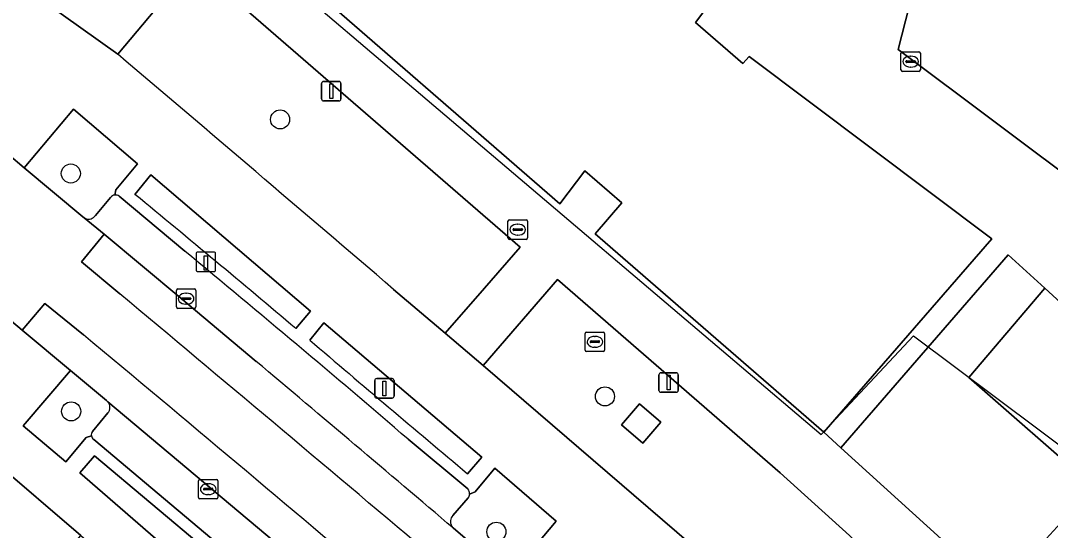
# Model space of a CAD drawing. Extents: x 159716 to 160783, y 383290 to 384031.
# Drawn here: x 160364.5 to 160417.4, y 383685.4 to 383711.6 of the extents above; entities that cross this region are included whole.
import ezdxf

# ---------------------------------------------------------------- set-up
doc = ezdxf.new("R2010")
doc.units = 0
for name, color, linetype in [('IMGEO_Boom', 7, 'Continuous'), ('IMGEO_Groenvoorziening', 7, 'Continuous'), ('IMGEO_Kolk', 7, 'Continuous'), ('IMGEO_Laadpaal', 7, 'Continuous'), ('IMGEO_Lichtmast', 7, 'Continuous'), ('IMGEO_Pand', 7, 'Continuous'), ('IMGEO_Pand_overbouw', 7, 'Continuous'), ('IMGEO_Parkeervlak_open', 7, 'Continuous'), ('IMGEO_Rijbaan_lokaal_gesloten', 7, 'Continuous'), ('IMGEO_Rijbaan_lokaal_open', 7, 'Continuous'), ('IMGEO_Rioolput', 7, 'Continuous'), ('IMGEO_Terreindeel_gesloten', 7, 'Continuous'), ('IMGEO_Voetpad_open', 7, 'Continuous')]:
    doc.layers.add(name, color=color, linetype=linetype)

msp = doc.modelspace()

# ---------------------------------------------------------------- linework, layer by layer
at = {"layer": 'IMGEO_Boom'}
for centre in [(160377.874, 383706.53), (160367.128, 383703.753), (160394.554, 383692.31), (160367.145, 383691.542), (160388.977, 383685.362)]:
    msp.add_circle(centre, 0.489, dxfattribs=at)
at = {"layer": 'IMGEO_Groenvoorziening'}
for points in [[(160419.744, 383730.026), (160412.09, 383719.836), (160409.607, 383710.125), (160429.659, 383695.091), (160434.979, 383698.003), (160431.924, 383705.504), (160425.113, 383706.82), (160417.827, 383713.288), (160419.169, 383722.344), (160422.702, 383727.624)], [(160417.14, 383697.859), (160415.253, 383699.577), (160406.662, 383689.674), (160414.756, 383682.321), (160419.662, 383687.67), (160413.231, 383693.288)], [(160403.549, 383688.378), (160392.112, 383698.303), (160388.301, 383693.898), (160408.805, 383676.246), (160412.294, 383680.279), (160407.103, 383685.162)], [(160395.399, 383690.847), (160396.331, 383691.934), (160397.427, 383690.994), (160396.495, 383689.907)], [(160368.351, 383689.255), (160367.587, 383688.386), (160373.286, 383683.437), (160374.121, 383684.397)]]:
    msp.add_lwpolyline(points, close=True, dxfattribs=at)
for points in [[(160373.434, 383714.511), (160369.534, 383709.879)], [(160383.704, 383697.804), (160386.357, 383695.552), (160388.371, 383697.872), (160390.192, 383699.969), (160373.434, 383714.511)], [(160370.556, 383704.249), (160367.266, 383707.064), (160364.732, 383704.049), (160367.746, 383701.527), (160367.807, 383701.479), (160367.877, 383701.443)], [(160369.386, 383702.647), (160369.432, 383702.913), (160370.556, 383704.249)], [(160379.437, 383696.685), (160371.242, 383703.683), (160370.421, 383702.678)], [(160368.395, 383701.602), (160369.173, 383702.527)], [(160378.686, 383695.793), (160379.437, 383696.685)], [(160388.224, 383689.184), (160380.118, 383696.08), (160379.394, 383695.203)], [(160369.037, 383692.028), (160368.962, 383692.1), (160367.109, 383693.644), (160364.686, 383690.798), (160366.88, 383688.942), (160367.914, 383690.192), (160368.184, 383690.284)], [(160368.243, 383690.504), (160369.03, 383691.46)], [(160387.502, 383688.338), (160388.224, 383689.184)], [(160392.042, 383685.9), (160388.897, 383688.625), (160387.881, 383687.406), (160387.607, 383687.297)], [(160387.536, 383687.094), (160386.742, 383686.187)], [(160390.966, 383684.436), (160391.049, 383684.717), (160392.042, 383685.9)], [(160386.776, 383685.54), (160388.773, 383683.839), (160389.361, 383683.332), (160389.44, 383683.28)]]:
    msp.add_lwpolyline(points, dxfattribs=at)
for centre, radius, start, end in [((157195.089, 379970.319), 4905.243, 49.455214, 49.672671), ((160369.418, 383702.341), 0.308, 96.0063, 142.7858), ((159760.847, 382962.52), 958.861, 49.883269, 50.526048), ((160368.039, 383701.84), 0.429, 247.8472, 326.2805), ((161017.53, 384440.662), 981.288, 229.435432, 230.055749), ((160368.699, 383691.748), 0.439, 319.0011, 39.5868), ((160368.46, 383690.328), 0.28, 140.9444, 189.0307), ((160387.227, 383687.316), 0.381, 324.3144, 357.1307), ((160387.079, 383685.881), 0.456, 137.7351, 209.0845), ((160387.084, 383685.883), 0.461, 209.1032, 228.0989)]:
    msp.add_arc(centre, radius, start, end, dxfattribs=at)
at = {"layer": 'IMGEO_Kolk'}
for p, q in [((160409.75, 383709.072), (160409.75, 383709.924)), ((160409.825, 383709.998), (160410.677, 383709.998)), ((160410.052, 383709.541), (160410.45, 383709.541)), ((160410.238, 383709.778), (160410.263, 383709.778)), ((160410.751, 383709.924), (160410.751, 383709.072)), ((160410.677, 383708.998), (160409.825, 383708.998)), ((160410.009, 383709.492), (160410.009, 383709.504)), ((160410.447, 383709.455), (160410.049, 383709.455)), ((160410.261, 383709.218), (160410.236, 383709.218)), ((160410.493, 383709.504), (160410.493, 383709.492)), ((160372.548, 383696.901), (160372.548, 383697.753)), ((160372.623, 383697.827), (160373.475, 383697.827)), ((160372.85, 383697.37), (160373.248, 383697.37)), ((160373.036, 383697.607), (160373.061, 383697.607)), ((160373.549, 383697.753), (160373.549, 383696.901)), ((160373.475, 383696.827), (160372.623, 383696.827)), ((160372.807, 383697.321), (160372.807, 383697.333)), ((160373.245, 383697.284), (160372.847, 383697.284)), ((160373.059, 383697.047), (160373.034, 383697.047)), ((160373.291, 383697.333), (160373.291, 383697.321)), ((160373.681, 383687.122), (160373.681, 383687.974)), ((160373.756, 383688.048), (160374.608, 383688.048)), ((160374.682, 383687.974), (160374.682, 383687.122)), ((160373.94, 383687.542), (160373.94, 383687.554)), ((160374.378, 383687.505), (160373.98, 383687.505)), ((160373.983, 383687.591), (160374.381, 383687.591)), ((160374.169, 383687.828), (160374.194, 383687.828)), ((160374.424, 383687.554), (160374.424, 383687.542)), ((160374.608, 383687.048), (160373.756, 383687.048)), ((160374.192, 383687.268), (160374.167, 383687.268))]:
    msp.add_line(p, q, dxfattribs=at)
for points in [[(160409.75, 383709.072), (160409.75, 383709.924)], [(160409.825, 383709.998), (160410.677, 383709.998)], [(160410.751, 383709.924), (160410.751, 383709.072)], [(160410.677, 383708.998), (160409.825, 383708.998)], [(160372.548, 383696.901), (160372.548, 383697.753)], [(160372.623, 383697.827), (160373.475, 383697.827)], [(160373.549, 383697.753), (160373.549, 383696.901)], [(160373.475, 383696.827), (160372.623, 383696.827)], [(160373.681, 383687.122), (160373.681, 383687.974)], [(160373.756, 383688.048), (160374.608, 383688.048)], [(160374.682, 383687.974), (160374.682, 383687.122)], [(160374.608, 383687.048), (160373.756, 383687.048)]]:
    msp.add_lwpolyline(points, dxfattribs=at)
for centre, radius, start, end in [((160409.827, 383709.922), 0.0765, 91.552, 178.448), ((160409.827, 383709.922), 0.0765, 91.552, 178.448), ((160410.049, 383709.501), 0.0403, 85.8775, 175.7526), ((160410.454, 383709.503), 0.0386, 1.7309, 96.639), ((160410.675, 383709.922), 0.0765, 1.552, 88.448), ((160410.675, 383709.922), 0.0765, 1.552, 88.448), ((160409.827, 383709.074), 0.0765, 181.552, 268.448), ((160409.827, 383709.074), 0.0765, 181.552, 268.448), ((160410.046, 383709.491), 0.0366, 178.938, 274.7102), ((160410.45, 383709.498), 0.043, 264.8664, 352.4533), ((160410.675, 383709.074), 0.0765, 271.552, 358.448), ((160410.675, 383709.074), 0.0765, 271.552, 358.448), ((160372.625, 383697.751), 0.0765, 91.552, 178.448), ((160372.625, 383697.751), 0.0765, 91.552, 178.448), ((160372.847, 383697.33), 0.0403, 85.8775, 175.7526), ((160373.252, 383697.332), 0.0386, 1.7309, 96.639), ((160373.473, 383697.751), 0.0765, 1.552, 88.448), ((160373.473, 383697.751), 0.0765, 1.552, 88.448), ((160372.625, 383696.903), 0.0765, 181.552, 268.448), ((160372.625, 383696.903), 0.0765, 181.552, 268.448), ((160372.844, 383697.32), 0.0366, 178.938, 274.7102), ((160373.248, 383697.327), 0.043, 264.8664, 352.4533), ((160373.473, 383696.903), 0.0765, 271.552, 358.448), ((160373.473, 383696.903), 0.0765, 271.552, 358.448), ((160373.758, 383687.972), 0.0765, 91.552, 178.448), ((160373.758, 383687.972), 0.0765, 91.552, 178.448), ((160374.606, 383687.972), 0.0765, 1.552, 88.448), ((160374.606, 383687.972), 0.0765, 1.552, 88.448), ((160373.98, 383687.551), 0.0403, 85.8775, 175.7526), ((160373.977, 383687.541), 0.0366, 178.938, 274.7102), ((160374.381, 383687.548), 0.043, 264.8664, 352.4533), ((160374.385, 383687.553), 0.0386, 1.7309, 96.639), ((160373.758, 383687.124), 0.0765, 181.552, 268.448), ((160373.758, 383687.124), 0.0765, 181.552, 268.448), ((160374.606, 383687.124), 0.0765, 271.552, 358.448), ((160374.606, 383687.124), 0.0765, 271.552, 358.448)]:
    msp.add_arc(centre, radius, start, end, dxfattribs=at)
for centre, major_axis, ratio, start_param, end_param in [((160410.237, 383709.498), (-0.387, 0.002), 0.722429, 4.712389, 7.853982), ((160410.262, 383709.498), (-0.39, 0.002), 0.717154, 1.570796, 4.712389), ((160373.035, 383697.327), (-0.387, 0.002), 0.722429, 4.712389, 7.853982), ((160373.06, 383697.327), (-0.39, 0.002), 0.717154, 1.570796, 4.712389), ((160374.168, 383687.548), (-0.387, 0.002), 0.722429, 4.712389, 7.853982), ((160374.193, 383687.548), (-0.39, 0.002), 0.717154, 1.570796, 4.712389)]:
    msp.add_ellipse(centre, major_axis=major_axis, ratio=ratio, start_param=start_param, end_param=end_param, dxfattribs=at)
at = {"layer": 'IMGEO_Laadpaal'}
for p, q in [((160373.564, 383699.634), (160373.564, 383698.793)), ((160373.564, 383699.634), (160373.564, 383698.793)), ((160374.48, 383699.718), (160373.639, 383699.718)), ((160374.48, 383699.718), (160373.639, 383699.718)), ((160374.564, 383698.802), (160374.564, 383699.643)), ((160374.564, 383698.802), (160374.564, 383699.643)), ((160373.648, 383698.718), (160374.489, 383698.718)), ((160373.648, 383698.718), (160374.489, 383698.718))]:
    msp.add_line(p, q, dxfattribs=at)
msp.add_lwpolyline([(160373.979, 383699.531), (160374.139, 383699.531), (160374.139, 383698.798), (160373.979, 383698.798), (160373.979, 383699.531)], dxfattribs=at)
for centre, start, end in [((160373.642, 383699.64), 92.4484, 184.2845), ((160373.642, 383699.64), 92.4484, 184.2845), ((160374.486, 383699.64), 2.4484, 94.2845), ((160374.486, 383699.64), 2.4484, 94.2845), ((160373.642, 383698.796), 182.4484, 274.2845), ((160373.642, 383698.796), 182.4484, 274.2845), ((160374.486, 383698.796), 272.4484, 4.2845), ((160374.486, 383698.796), 272.4484, 4.2845)]:
    msp.add_arc(centre, 0.0779, start, end, dxfattribs=at)
at = {"layer": 'IMGEO_Lichtmast'}
for p, q in [((160380.104, 383708.479), (160380.894, 383708.479)), ((160380.894, 383708.479), (160380.104, 383708.479)), ((160380.004, 383707.579), (160380.004, 383708.379)), ((160380.004, 383708.379), (160380.004, 383707.579)), ((160380.994, 383708.379), (160380.994, 383707.579)), ((160380.994, 383707.579), (160380.994, 383708.379)), ((160380.894, 383707.479), (160380.104, 383707.479)), ((160380.104, 383707.479), (160380.894, 383707.479)), ((160382.733, 383692.32), (160382.733, 383693.12)), ((160382.733, 383693.12), (160382.733, 383692.32)), ((160382.833, 383693.22), (160383.623, 383693.22)), ((160383.623, 383693.22), (160382.833, 383693.22)), ((160383.723, 383693.12), (160383.723, 383692.32)), ((160383.723, 383692.32), (160383.723, 383693.12)), ((160397.326, 383692.62), (160397.326, 383693.42)), ((160397.326, 383693.42), (160397.326, 383692.62)), ((160397.426, 383693.52), (160398.216, 383693.52)), ((160398.216, 383693.52), (160397.426, 383693.52)), ((160398.316, 383693.42), (160398.316, 383692.62)), ((160398.316, 383692.62), (160398.316, 383693.42)), ((160383.623, 383692.22), (160382.833, 383692.22)), ((160382.833, 383692.22), (160383.623, 383692.22)), ((160398.216, 383692.52), (160397.426, 383692.52)), ((160397.426, 383692.52), (160398.216, 383692.52))]:
    msp.add_line(p, q, dxfattribs=at)
for points in [[(160380.424, 383708.354), (160380.574, 383708.354), (160380.574, 383707.604), (160380.424, 383707.604), (160380.424, 383708.354)], [(160397.746, 383693.395), (160397.896, 383693.395), (160397.896, 383692.645), (160397.746, 383692.645), (160397.746, 383693.395)], [(160383.153, 383693.095), (160383.303, 383693.095), (160383.303, 383692.345), (160383.153, 383692.345), (160383.153, 383693.095)]]:
    msp.add_lwpolyline(points, dxfattribs=at)
for centre, start, end in [((160380.104, 383708.379), 90, 180), ((160380.104, 383708.379), 90, 180), ((160380.894, 383708.379), 0, 90), ((160380.894, 383708.379), 360, 90), ((160380.104, 383707.579), 180, 270), ((160380.104, 383707.579), 180, 270), ((160380.894, 383707.579), 270, 0), ((160380.894, 383707.579), 270, 0), ((160382.833, 383693.12), 90, 180), ((160382.833, 383693.12), 90, 180), ((160383.623, 383693.12), 0, 90), ((160383.623, 383693.12), 360, 90), ((160397.426, 383693.42), 90, 180), ((160397.426, 383693.42), 90, 180), ((160398.216, 383693.42), 0, 90), ((160398.216, 383693.42), 360, 90), ((160397.426, 383692.62), 180, 270), ((160397.426, 383692.62), 180, 270), ((160398.216, 383692.62), 270, 0), ((160398.216, 383692.62), 270, 0), ((160382.833, 383692.32), 180, 270), ((160382.833, 383692.32), 180, 270), ((160383.623, 383692.32), 270, 0), ((160383.623, 383692.32), 270, 0)]:
    msp.add_arc(centre, 0.1, start, end, dxfattribs=at)
at = {"layer": 'IMGEO_Pand'}
for points in [[(160401.952, 383709.766), (160401.631, 383709.396), (160399.21, 383711.499), (160401.99, 383715.21), (160386.983, 383726.399), (160378.05, 383714.53), (160392.245, 383702.203), (160393.513, 383703.895), (160395.427, 383702.249), (160394.044, 383700.656), (160405.79, 383690.466), (160414.42, 383700.405)], [(160367.634, 383685.167), (160363.163, 383688.996), (160358.229, 383683.234), (160360.591, 383681.287), (160356.332, 383676.298), (160358.584, 383674.377), (160358.832, 383674.667), (160362.838, 383679.359), (160362.744, 383679.439)]]:
    msp.add_lwpolyline(points, close=True, dxfattribs=at)
at = {"layer": 'IMGEO_Pand_overbouw'}
msp.add_lwpolyline([(160329.238, 383785.121), (160331.99, 383780.945), (160334.29, 383776.804), (160336.214, 383773.114), (160339.132, 383767.518), (160356.871, 383731.789), (160405.652, 383690.358), (160410.402, 383695.422), (160427.513, 383682.61), (160420.977, 383676.643), (160427.906, 383670.57), (160434.977, 383677.001), (160452.682, 383663.643), (160457.733, 383668.166), (160454.133, 383672.121), (160456.593, 383674.32), (160452.291, 383679.222), (160501.162, 383722.964), (160422.396, 383781.748), (160424.644, 383785.027)], dxfattribs=at)
at = {"layer": 'IMGEO_Parkeervlak_open'}
for points in [[(160369.173, 383702.527), (160368.395, 383701.602)], [(160372.974, 383699.765), (160369.602, 383702.589)], [(160367.877, 383701.443), (160367.807, 383701.479), (160368.844, 383700.634), (160372.771, 383697.349), (160376.646, 383694.104)], [(160383.401, 383679.962), (160383.444, 383679.932), (160369.037, 383692.028)], [(160369.03, 383691.46), (160368.243, 383690.504)], [(160368.306, 383690.095), (160381.618, 383678.885)], [(160387.519, 383687.556), (160384.453, 383690.107)], [(160386.742, 383686.187), (160387.536, 383687.094)]]:
    msp.add_lwpolyline(points, dxfattribs=at)
for centre, radius, start, end in [((160369.418, 383702.341), 0.308, 96.0063, 142.7858), ((160369.418, 383702.335), 0.314, 54.0816, 95.8575), ((160368.039, 383701.84), 0.429, 247.8472, 326.2805), ((159916.598, 383145.69), 717.829, 49.325296, 50.522708), ((158501.255, 381465.509), 2912.684, 49.65803, 49.918967), ((160368.699, 383691.748), 0.439, 319.0011, 39.5868), ((160368.46, 383690.328), 0.28, 140.9444, 189.0307), ((160368.46, 383690.329), 0.28, 189.1596, 236.5251), ((160387.241, 383687.317), 0.366, 356.8378, 40.6944), ((160387.227, 383687.316), 0.381, 324.3144, 357.1307), ((160387.079, 383685.881), 0.456, 137.7351, 209.0845), ((160387.084, 383685.883), 0.461, 209.1032, 228.0989)]:
    msp.add_arc(centre, radius, start, end, dxfattribs=at)
at = {"layer": 'IMGEO_Rijbaan_lokaal_gesloten'}
for points in [[(160376.646, 383694.104), (160372.771, 383697.349), (160368.844, 383700.634), (160367.678, 383699.216), (160369.642, 383697.571)], [(160367.771, 383695.476), (160365.787, 383697.076), (160364.635, 383695.704), (160367.109, 383693.644), (160368.962, 383692.1), (160369.037, 383692.028), (160383.444, 383679.932), (160383.484, 383679.897), (160385.346, 383678.241), (160391.435, 383672.99)], [(160389.361, 383683.332), (160388.773, 383683.839), (160386.776, 383685.54)]]:
    msp.add_lwpolyline(points, dxfattribs=at)
for centre, radius, start, end in [((158659.777, 381646.196), 2670.538, 49.747647, 50.188073), ((158671.202, 381661.256), 2648.848, 49.726926, 50.171391), ((158501.255, 381465.509), 2912.684, 49.65803, 49.918967)]:
    msp.add_arc(centre, radius, start, end, dxfattribs=at)
at = {"layer": 'IMGEO_Rijbaan_lokaal_open'}
for points in [[(160343.871, 383714.032), (160346.979, 383711.718), (160349.593, 383709.742), (160348.457, 383708.212), (160350.477, 383706.678), (160352.854, 383704.888), (160364.08, 383696.166), (160364.635, 383695.704), (160365.787, 383697.076), (160367.771, 383695.476)], [(160369.642, 383697.571), (160367.678, 383699.216), (160368.844, 383700.634), (160367.807, 383701.479), (160367.746, 383701.527), (160364.732, 383704.049), (160363.923, 383704.726)]]:
    msp.add_lwpolyline(points, dxfattribs=at)
for centre, radius, start, end in [((158659.777, 381646.196), 2670.538, 49.747647, 50.188073), ((158671.202, 381661.256), 2648.848, 49.726926, 50.171391)]:
    msp.add_arc(centre, radius, start, end, dxfattribs=at)
at = {"layer": 'IMGEO_Rioolput'}
for p, q in [((160389.574, 383700.447), (160389.574, 383701.299)), ((160389.649, 383701.373), (160390.501, 383701.373)), ((160390.062, 383701.153), (160390.087, 383701.153)), ((160390.575, 383701.299), (160390.575, 383700.447)), ((160389.833, 383700.867), (160389.833, 383700.879)), ((160390.271, 383700.83), (160389.873, 383700.83)), ((160389.876, 383700.916), (160390.274, 383700.916)), ((160390.085, 383700.593), (160390.06, 383700.593)), ((160390.317, 383700.879), (160390.317, 383700.867)), ((160390.501, 383700.373), (160389.649, 383700.373)), ((160393.536, 383694.687), (160393.536, 383695.539)), ((160393.611, 383695.613), (160394.463, 383695.613)), ((160394.024, 383695.393), (160394.049, 383695.393)), ((160394.537, 383695.539), (160394.537, 383694.687)), ((160393.795, 383695.107), (160393.795, 383695.119)), ((160394.233, 383695.07), (160393.835, 383695.07)), ((160393.838, 383695.156), (160394.236, 383695.156)), ((160394.047, 383694.833), (160394.022, 383694.833)), ((160394.279, 383695.119), (160394.279, 383695.107)), ((160394.463, 383694.613), (160393.611, 383694.613))]:
    msp.add_line(p, q, dxfattribs=at)
for points in [[(160389.574, 383700.447), (160389.574, 383701.299)], [(160389.649, 383701.373), (160390.501, 383701.373)], [(160390.575, 383701.299), (160390.575, 383700.447)], [(160390.501, 383700.373), (160389.649, 383700.373)], [(160393.536, 383694.687), (160393.536, 383695.539)], [(160393.611, 383695.613), (160394.463, 383695.613)], [(160394.537, 383695.539), (160394.537, 383694.687)], [(160394.463, 383694.613), (160393.611, 383694.613)]]:
    msp.add_lwpolyline(points, dxfattribs=at)
for centre, radius, start, end in [((160389.651, 383701.297), 0.0765, 91.552, 178.448), ((160389.651, 383701.297), 0.0765, 91.552, 178.448), ((160390.499, 383701.297), 0.0765, 1.552, 88.448), ((160390.499, 383701.297), 0.0765, 1.552, 88.448), ((160389.873, 383700.876), 0.0403, 85.8775, 175.7526), ((160389.87, 383700.866), 0.0366, 178.938, 274.7102), ((160390.274, 383700.873), 0.043, 264.8664, 352.4533), ((160390.278, 383700.878), 0.0386, 1.7309, 96.639), ((160389.651, 383700.449), 0.0765, 181.552, 268.448), ((160389.651, 383700.449), 0.0765, 181.552, 268.448), ((160390.499, 383700.449), 0.0765, 271.552, 358.448), ((160390.499, 383700.449), 0.0765, 271.552, 358.448), ((160393.613, 383695.537), 0.0765, 91.552, 178.448), ((160393.613, 383695.537), 0.0765, 91.552, 178.448), ((160394.461, 383695.537), 0.0765, 1.552, 88.448), ((160394.461, 383695.537), 0.0765, 1.552, 88.448), ((160393.835, 383695.116), 0.0403, 85.8775, 175.7526), ((160393.832, 383695.106), 0.0366, 178.938, 274.7102), ((160394.236, 383695.113), 0.043, 264.8664, 352.4533), ((160394.24, 383695.118), 0.0386, 1.7309, 96.639), ((160393.613, 383694.689), 0.0765, 181.552, 268.448), ((160393.613, 383694.689), 0.0765, 181.552, 268.448), ((160394.461, 383694.689), 0.0765, 271.552, 358.448), ((160394.461, 383694.689), 0.0765, 271.552, 358.448)]:
    msp.add_arc(centre, radius, start, end, dxfattribs=at)
for centre, major_axis, ratio, start_param, end_param in [((160390.061, 383700.873), (-0.387, 0.002), 0.722429, 4.712389, 7.853982), ((160390.086, 383700.873), (-0.39, 0.002), 0.717154, 1.570796, 4.712389), ((160394.023, 383695.113), (-0.387, 0.002), 0.722429, 4.712389, 7.853982), ((160394.048, 383695.113), (-0.39, 0.002), 0.717154, 1.570796, 4.712389)]:
    msp.add_ellipse(centre, major_axis=major_axis, ratio=ratio, start_param=start_param, end_param=end_param, dxfattribs=at)
at = {"layer": 'IMGEO_Terreindeel_gesloten'}
msp.add_lwpolyline([(160397.427, 383690.994), (160396.331, 383691.934), (160395.399, 383690.847), (160396.495, 383689.907)], close=True, dxfattribs=at)
at = {"layer": 'IMGEO_Voetpad_open'}
for points in [[(160402.14, 383747.732), (160402.936, 383747.132), (160411.13, 383758.022), (160410.898, 383758.195), (160415.004, 383763.689), (160418.619, 383768.501), (160421.153, 383771.866), (160422.451, 383773.589), (160412.241, 383778.514), (160369.32, 383721.216), (160367.136, 383718.342), (160366.6, 383717.625), (160365.352, 383715.959), (160363.846, 383713.946), (160369.534, 383709.879), (160373.434, 383714.511), (160378.05, 383714.53), (160386.983, 383726.399), (160386.415, 383726.839)], [(160418.41, 383713.589), (160425.34, 383707.358), (160432.167, 383706.003), (160435.47, 383698.272), (160434.979, 383698.003), (160429.659, 383695.091), (160409.607, 383710.125), (160412.09, 383719.836), (160419.744, 383730.026), (160420.074, 383730.465), (160423.409, 383727.756), (160419.662, 383722.025)], [(160394.044, 383700.656), (160395.427, 383702.249), (160393.513, 383703.895), (160392.245, 383702.203), (160378.05, 383714.53), (160373.434, 383714.511), (160390.192, 383699.969), (160388.371, 383697.872), (160386.357, 383695.552), (160388.301, 383693.898), (160392.112, 383698.303), (160403.549, 383688.378), (160407.103, 383685.162), (160412.294, 383680.279), (160416.224, 383676.581), (160426.221, 383667.766), (160428.304, 383670.305), (160421.081, 383676.575), (160418.373, 383679.035), (160414.756, 383682.321), (160406.662, 383689.674), (160405.79, 383690.466)], [(160413.231, 383693.288), (160419.662, 383687.67), (160420.802, 383688.981), (160420.476, 383694.802), (160417.14, 383697.859)], [(160368.351, 383689.255), (160374.121, 383684.397), (160373.286, 383683.437), (160367.587, 383688.386)]]:
    msp.add_lwpolyline(points, close=True, dxfattribs=at)
for points in [[(160418.219, 383735.667), (160402.55, 383714.794), (160401.99, 383715.21), (160399.21, 383711.499), (160401.631, 383709.396), (160401.952, 383709.766), (160414.42, 383700.405), (160405.79, 383690.466), (160406.662, 383689.674), (160415.253, 383699.577), (160417.14, 383697.859), (160420.476, 383694.802)], [(160369.534, 383709.879), (160363.846, 383713.946), (160363.146, 383713.01)], [(160363.923, 383704.726), (160364.732, 383704.049), (160367.266, 383707.064), (160370.556, 383704.249), (160369.432, 383702.913), (160369.386, 383702.647)], [(160370.421, 383702.678), (160371.242, 383703.683), (160379.437, 383696.685), (160378.686, 383695.793)], [(160369.602, 383702.589), (160372.974, 383699.765)], [(160388.301, 383693.898), (160386.357, 383695.552), (160383.704, 383697.804)], [(160367.109, 383693.644), (160364.635, 383695.704), (160364.08, 383696.166)], [(160379.394, 383695.203), (160380.118, 383696.08), (160388.224, 383689.184), (160387.502, 383688.338)], [(160355.902, 383694.92), (160355.799, 383694.787), (160361.049, 383690.367), (160363.163, 383688.996), (160367.634, 383685.167), (160371.944, 383681.475), (160376.255, 383677.783), (160380.565, 383674.091), (160384.875, 383670.399), (160389.186, 383666.706), (160393.496, 383663.015), (160397.807, 383659.322), (160402.121, 383655.627), (160402.445, 383655.31), (160404.075, 383653.502), (160406.534, 383651.357)], [(160422.494, 383660.769), (160423.517, 383661.642), (160424.015, 383662.084), (160421.375, 383664.839), (160418.849, 383667.474), (160412.886, 383672.715), (160416.224, 383676.581), (160412.294, 383680.279), (160408.805, 383676.246), (160388.301, 383693.898)], [(160368.184, 383690.284), (160367.914, 383690.192), (160366.88, 383688.942), (160364.686, 383690.798), (160367.109, 383693.644)], [(160381.618, 383678.885), (160368.306, 383690.095)], [(160384.453, 383690.107), (160387.519, 383687.556)], [(160387.607, 383687.297), (160387.881, 383687.406), (160388.897, 383688.625), (160392.042, 383685.9), (160391.049, 383684.717), (160390.966, 383684.436)]]:
    msp.add_lwpolyline(points, dxfattribs=at)
for centre, radius, start, end in [((157195.089, 379970.319), 4905.243, 49.455214, 49.672671), ((160369.418, 383702.335), 0.314, 54.0816, 95.8575), ((159760.847, 382962.52), 958.861, 49.883269, 50.526048), ((159916.598, 383145.69), 717.829, 49.325296, 50.522708), ((161017.53, 384440.662), 981.288, 229.435432, 230.055749), ((160368.46, 383690.329), 0.28, 189.1596, 236.5251), ((160387.241, 383687.317), 0.366, 356.8378, 40.6944)]:
    msp.add_arc(centre, radius, start, end, dxfattribs=at)

doc.saveas('drawing.dxf')
